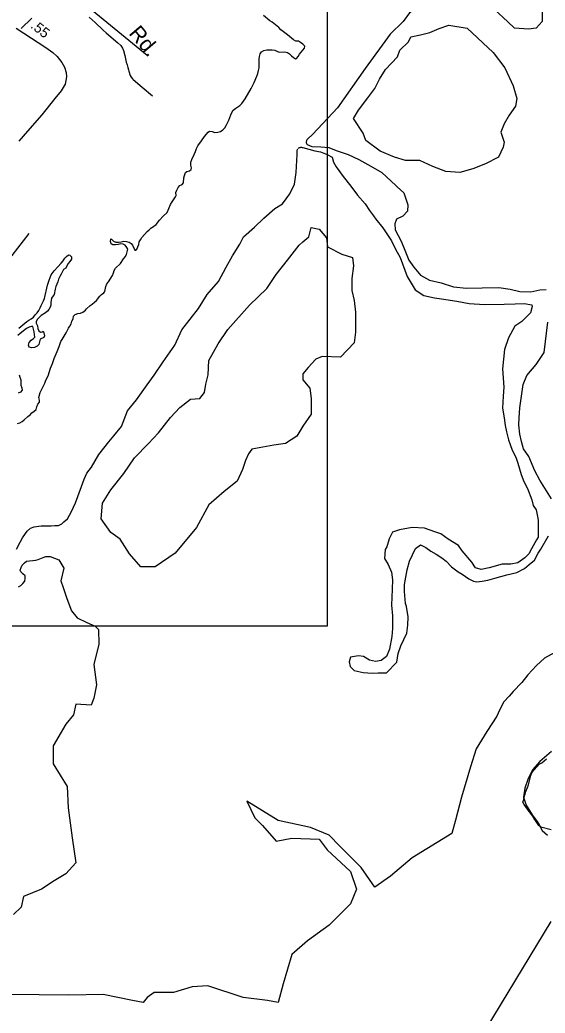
# Model space of a CAD drawing. Extents: x 2290055 to 2389491, y 66597 to 237875.
# Drawn here: x 2369595 to 2372841, y 183169 to 189311 of the extents above; entities that cross this region are included whole.
import ezdxf

# ---------------------------------------------------------------- set-up
doc = ezdxf.new("R2010")
doc.units = 0
for name, color, linetype in [('Exist Hydrographic Creek Single Shore', 7, 'Continuous'), ('Exist Hydrographic Island Shore', 7, 'Continuous'), ('Exist Hydrographic River Shore', 7, 'Continuous'), ('Exist Road Non-System Type 51', 7, 'Continuous'), ('Exist Road Secondary Mileage Hundredths English Label', 7, 'Continuous'), ('Exist Road Secondary Type 51 Attributed', 7, 'Continuous'), ('Exist Road Secondary Type 51 Label', 7, 'Continuous'), ('Map Preparation Inset Cut Line', 7, 'Continuous')]:
    doc.layers.add(name, color=color, linetype=linetype)

msp = doc.modelspace()

# ---------------------------------------------------------------- linework, layer by layer
at = {"layer": 'Exist Hydrographic Creek Single Shore'}
for points in [[(2372376.5, 189753.6), (2372335.5, 189745), (2372289, 189726.4), (2372278.5, 189721.6), (2372233, 189673.2), (2372179.7, 189604.2), (2372149.5, 189509.8), (2372120, 189441.7), (2372065.3, 189394.6), (2372003.5, 189353.8), (2371964, 189301.3), (2371883.8, 189222.3), (2371728.2, 189009.7), (2371558, 188767), (2371405.2, 188604.3), (2371371.8, 188572.9), (2371368.7, 188569.4), (2371366.6, 188565.4), (2371365.2, 188561.1)], [(2371365.2, 188561.1), (2371364.6, 188556.6), (2371365, 188552), (2371366, 188547.6), (2371367.7, 188543.5), (2371370.5, 188539.7), (2371398.2, 188527.7), (2371455, 188525.9), (2371504.4, 188522.9), (2371549.6, 188503.3), (2371624.4, 188479.3), (2371688.6, 188448), (2371764, 188407.2), (2371832.3, 188367), (2371918, 188286.1), (2371926.2, 188278.3), (2371967, 188240.9), (2371993.1, 188168.2), (2371989.6, 188127.6), (2371961.5, 188096.7), (2371923, 188079.1), (2371911.7, 188049.9), (2371914.8, 188012.7), (2371950.8, 187943.6), (2371973.2, 187886.4), (2371997.6, 187824.5), (2372030, 187782.7), (2372069.6, 187732.3), (2372125.8, 187702.2), (2372197.5, 187684.9), (2372274, 187660), (2372355.4, 187651.9), (2372451.2, 187653.7), (2372554.7, 187655.6), (2372624.8, 187645.2), (2372683.5, 187631.4), (2372753, 187629.3), (2372809, 187641.2), (2372847.7, 187642.9)], [(2369574.7, 186037.6), (2369596.4, 186081.9), (2369611.2, 186107.8), (2369628.8, 186135.4), (2369639.1, 186149), (2369661, 186167.3), (2369683.8, 186176), (2369726, 186181.8), (2369762.3, 186183), (2369787.3, 186183.1), (2369810.5, 186183.8), (2369833.1, 186184.2), (2369853.6, 186194.8), (2369866.7, 186208.1), (2369889.7, 186224.8), (2369914.5, 186271.6), (2369939.1, 186325.7), (2369975.6, 186426.7), (2369992.8, 186471.9), (2370008.2, 186507.5), (2370037.3, 186545.5), (2370083.4, 186622.9), (2370145.2, 186702.4), (2370175.9, 186738.3), (2370222, 186796), (2370259.2, 186892.9), (2370316, 186962.6), (2370380.6, 187054.9), (2370424.8, 187114.1), (2370481.2, 187195.9), (2370551.6, 187300.5), (2370595.7, 187394), (2370698.2, 187525.8), (2370752.7, 187613.6), (2370822, 187693.8), (2370869.2, 187781.6), (2370908.6, 187852.2), (2370954.9, 187923.8), (2370977.7, 187969.2), (2371044.7, 188028.8), (2371102.7, 188084.5), (2371170.8, 188144.7), (2371218.6, 188174.1), (2371263.5, 188234.5), (2371291.6, 188294.9), (2371303.1, 188367.7), (2371307.6, 188478), (2371308.8, 188504.9), (2371310.5, 188509), (2371312.7, 188512.8)], [(2371315.6, 188516.1), (2371319.1, 188518.9), (2371322.8, 188521.1), (2371326.7, 188522.7), (2371331, 188523.5), (2371335.5, 188523.6), (2371340, 188522.9), (2371344.1, 188521.6), (2371417.1, 188500.4), (2371452, 188495.1), (2371494.6, 188479), (2371524.3, 188462.6), (2371532.3, 188430.8), (2371550.2, 188401.6), (2371592, 188342.7), (2371640.2, 188283), (2371680.6, 188227.2), (2371728.6, 188174), (2371755.8, 188132.7), (2371779.8, 188098.6), (2371793.6, 188079.1), (2371838.5, 188025.6), (2371890.8, 187944.7), (2371915.6, 187893.6), (2371945.1, 187842.5), (2371988, 187723.5), (2372038.2, 187641), (2372091.5, 187606.8), (2372156.3, 187592.4), (2372201.4, 187586.8), (2372294.9, 187571.1), (2372372, 187557.3), (2372465.5, 187551.2), (2372586.9, 187553), (2372656.4, 187554.8), (2372711.6, 187558.1), (2372759.2, 187548.4), (2372760.6, 187539.8), (2372749.7, 187500.4), (2372696.2, 187446.2), (2372653.4, 187416.6), (2372614.6, 187344.4), (2372589.6, 187273.5), (2372577.1, 187152.4), (2372585.7, 187040.6), (2372580.8, 186984.1), (2372577.5, 186910.4), (2372586.9, 186850.7), (2372594.3, 186802.8), (2372601.1, 186764.7), (2372615.4, 186714.5), (2372624.4, 186685), (2372636.3, 186649.8), (2372659.7, 186607.9), (2372671.8, 186570), (2372691.9, 186500.6), (2372709.5, 186457.6), (2372732.1, 186413.7), (2372757.9, 186342.9), (2372766.3, 186309), (2372786.2, 186281.4), (2372794.2, 186241.1), (2372797.5, 186216.8), (2372798.7, 186146.5), (2372798.3, 186113.1), (2372788.5, 186096.9), (2372756.5, 186041.2), (2372740.3, 186009.2), (2372716.3, 185984.8), (2372672, 185953.9), (2372627.9, 185946.5), (2372576, 185946.3), (2372494.2, 185923.2), (2372445.4, 185913.1), (2372410.8, 185922.5), (2372387.8, 185957.4), (2372329, 186027.4), (2372304.8, 186060.4), (2372241.8, 186100.8), (2372195.7, 186133.1), (2372159.2, 186145.3), (2372096.2, 186169.1), (2372018.1, 186172.6), (2371940.6, 186157), (2371897.5, 186143.4), (2371877.4, 186103), (2371861.8, 186052.7), (2371852.8, 186035.2), (2371848.9, 185980.6), (2371869.8, 185942.5), (2371890.8, 185896), (2371897.9, 185849.5), (2371894.7, 185790.5), (2371892.4, 185692.9), (2371898.6, 185626.6), (2371898.6, 185547.6), (2371893.4, 185497.5), (2371878.7, 185419), (2371860.2, 185374.7), (2371827.2, 185348.8)], [(2372880.3, 186350.3), (2372809, 186465), (2372777, 186523.5), (2372740.1, 186612.1), (2372707.1, 186658.5), (2372694.2, 186704.2), (2372685.5, 186749), (2372677.8, 186806.5), (2372680, 186851.2), (2372684.5, 186912.2), (2372705, 187056.5), (2372728.4, 187113.1), (2372786.2, 187179.9), (2372834.2, 187253.7), (2372856.8, 187441.2)], [(2371827.2, 185348.8), (2371791.7, 185343.1), (2371755.4, 185352.8), (2371718.5, 185374.1), (2371686.5, 185377.7), (2371639, 185370.9), (2371630.6, 185341.9), (2371636.5, 185312.1), (2371661.7, 185287.2), (2371716.3, 185274.9), (2371774.1, 185272), (2371808.9, 185273.2), (2371861.4, 185273.3), (2371923.8, 185339.1), (2371932.6, 185393.2), (2371949.8, 185440.6), (2371986.3, 185517.9), (2371992.3, 185568.4), (2371993.7, 185620), (2371984.7, 185683.4), (2371977.9, 185701.3), (2371970.9, 185776.3), (2371972.2, 185819.3), (2371988.6, 185911), (2372002.5, 185964.8), (2372021.6, 186003.3), (2372039, 186043.3), (2372069.6, 186064.7), (2372104.4, 186047.9), (2372134.8, 186025.9), (2372168, 186006.6), (2372202.2, 185983.7), (2372228.3, 185964.5), (2372262.7, 185929.8), (2372304.4, 185898.7), (2372329, 185883), (2372370, 185854.5), (2372397.7, 185839.5), (2372418.2, 185836.3), (2372451, 185840.3), (2372487.7, 185846.7), (2372529.1, 185858.9), (2372603.5, 185878.7), (2372666.1, 185894.5), (2372712.4, 185918.3), (2372741.5, 185943.1), (2372775.2, 185970.9), (2372798.3, 186013.3), (2372814.5, 186038.6), (2372862.1, 186120.2)], [(2372900, 185398.3), (2372836.5, 185363.6), (2372787, 185319.5), (2372734.6, 185261.5), (2372696, 185213.1), (2372642.7, 185157.7), (2372618.9, 185128.5), (2372585.1, 185095.2), (2372559.8, 185043.5), (2372541.6, 185005.3), (2372480.7, 184911), (2372415.1, 184803.7), (2372380.2, 184692.8), (2372323.2, 184504.5), (2372286.5, 184362.8), (2372263.4, 184279.1)], [(2372263.4, 184279.1), (2372018.8, 184130.1), (2371885.9, 184015.3), (2371789.2, 183948.8), (2371704.7, 184069.6), (2371571.7, 184202.6), (2371505.3, 184269), (2371390.5, 184317.3), (2371191.1, 184359.6), (2370997.8, 184480.5), (2371046.2, 184377.8), (2371094.5, 184329.4), (2371179.1, 184232.8), (2371275.7, 184250.9), (2371444.9, 184244.8), (2371493.2, 184178.4), (2371638.2, 184045.5), (2371674.5, 183936.7), (2371638.2, 183846.1), (2371505.3, 183713.2), (2371372.4, 183616.5), (2371275.7, 183532), (2371221.4, 183350.7), (2371191.1, 183235.9), (2371124.7, 183248), (2370973.7, 183266.1), (2370756.2, 183338.6), (2370659.5, 183332.6), (2370544.7, 183296.4), (2370423.9, 183296.4), (2370381.6, 183266.1), (2370357.4, 183235.9), (2370291, 183248), (2370109.7, 183284.3), (2369898.3, 183281.2), (2369529.8, 183284.3)]]:
    msp.add_lwpolyline(points, dxfattribs=at)
at = {"layer": 'Exist Hydrographic Island Shore'}
for points in [[(2372738.2, 189253.4), (2372650.5, 189260.3), (2372610.5, 189298), (2372526.5, 189376.7), (2372486.2, 189448.6), (2372460.7, 189517.1), (2372460.7, 189561.6), (2372504.5, 189582.2), (2372563, 189554.8), (2372679.7, 189479.5), (2372785.7, 189434.9), (2372822.2, 189369.9), (2372822.2, 189301.4), (2372785.7, 189260.3), (2372738.2, 189253.4)], [(2372314.5, 188366.5), (2372227, 188373.3), (2372146.5, 188404.1), (2372066.2, 188441.8), (2371978.5, 188441.8), (2371909.2, 188462.3), (2371821.5, 188500), (2371733.7, 188565.1), (2371715.5, 188609.6), (2371657.2, 188702.1), (2371686.5, 188753.4), (2371744.7, 188828.8), (2371788.7, 188887), (2371817.7, 188945.2), (2371854.5, 189003.4), (2371927.5, 189082.2), (2371942, 189123.3), (2371996.7, 189174.7), (2372011.5, 189205.5), (2372069.7, 189219.2), (2372128.2, 189232.9), (2372186.7, 189256.8), (2372245.2, 189277.4), (2372358.5, 189260.3), (2372519, 189109.6), (2372592, 189013.7), (2372643.2, 188904.1), (2372665.2, 188825.4), (2372657.7, 188777.4), (2372617.7, 188722.6), (2372588.5, 188667.8), (2372566.5, 188616.5), (2372588.5, 188554.8), (2372581.2, 188524), (2372552, 188462.3), (2372471.5, 188421.3), (2372395, 188390.4), (2372314.5, 188366.5)], [(2370430, 185928.2), (2370342.5, 185928.2), (2370273, 186010.3), (2370214.5, 186099.4), (2370156.2, 186140.5), (2370097.7, 186226.1), (2370105, 186322), (2370156.2, 186404.2), (2370236.5, 186506.9), (2370302.2, 186602.8), (2370390, 186691.8), (2370452, 186756.9), (2370525, 186852.8), (2370583.5, 186914.4), (2370649.2, 186965.8), (2370707.7, 186969.2), (2370736.7, 187006.9), (2370744.2, 187058.3), (2370758.7, 187116.5), (2370762.5, 187205.5), (2370820.7, 187308.3), (2370879.2, 187397.3), (2371014.5, 187548), (2371120.2, 187650.7), (2371178.7, 187736.3), (2371248.2, 187825.4), (2371321.2, 187917.8), (2371343, 187938.4), (2371379.7, 187969.2), (2371394.2, 188027.4), (2371445.2, 188017.2), (2371489.2, 187962.4), (2371496.5, 187907.6), (2371584.2, 187863.1), (2371650, 187842.5), (2371657.2, 187791.1), (2371646.2, 187712.4), (2371646.2, 187637), (2371660.7, 187575.4), (2371668.2, 187503.5), (2371668.2, 187380.2), (2371660.7, 187315.1), (2371576.7, 187226.1), (2371463.5, 187229.5), (2371423.5, 187212.4), (2371376, 187161), (2371343, 187123.3), (2371343, 187085.7), (2371387, 187034.3), (2371394.2, 186969.2), (2371394.2, 186873.3), (2371343, 186798), (2371306.5, 186736.4), (2371237.2, 186691.8), (2371164.2, 186681.6), (2371029, 186657.6), (2371007, 186626.8), (2370988.7, 186585.7), (2370970.5, 186530.9), (2370937.7, 186459), (2370857.5, 186393.9), (2370762.5, 186311.7), (2370685.7, 186171.3), (2370554.2, 186013.8), (2370430, 185928.2)], [(2369781.7, 185993.2), (2369836.5, 185972.7), (2369865.7, 185921.3), (2369847.5, 185842.6), (2369862.2, 185801.5), (2369884, 185733), (2369913.2, 185657.6), (2369949.7, 185613.1), (2370008.2, 185585.7), (2370059.5, 185561.7), (2370081.2, 185541.2), (2370083.5, 185450.3), (2370051.7, 185324.7), (2370067.7, 185199.1), (2370051.7, 185117.8), (2370036, 185073.4), (2369941.5, 185080.8), (2369925.7, 185014.3), (2369878.5, 184955.2), (2369799.7, 184822.1), (2369799.7, 184711.2), (2369886.2, 184570.8), (2369894.2, 184437.8), (2369918, 184253), (2369941.5, 184097.8), (2369878.5, 184031.3), (2369807.5, 183986.9), (2369728.7, 183935.2), (2369618.2, 183890.8), (2369602.5, 183824.3), (2369555.2, 183780)], [(2369586, 185804.7), (2369600, 185813), (2369612.5, 185825.6), (2369625, 185841.1), (2369628.2, 185856), (2369626.5, 185873.5), (2369612.7, 185885.5), (2369600.7, 185897.7), (2369597, 185908.2), (2369602, 185924.6), (2369609.7, 185939.5), (2369623, 185953.8), (2369635.5, 185963.1), (2369693, 185969.2), (2369708, 185974), (2369738.5, 185986.9), (2369755.5, 185992.5), (2369781.7, 185993.2)], [(2372880.3, 184786.1), (2372807.5, 184725.2), (2372762, 184674.2), (2372734.8, 184613.7), (2372715.5, 184559.8), (2372707.5, 184504.5), (2372723.3, 184454.7), (2372760, 184395.3), (2372797.9, 184346.8), (2372822.5, 184299.4), (2372855.5, 184268.8)], [(2372878.5, 184302), (2372814, 184319.1), (2372801.2, 184329.4), (2372782, 184360.2), (2372771, 184375.9), (2372762.7, 184390.1), (2372752.2, 184404.4), (2372742, 184415.8), (2372711.5, 184458.4), (2372703.7, 184474.3), (2372709, 184490.2), (2372712, 184507.7), (2372717.5, 184523.9), (2372721.5, 184540.3), (2372735, 184575), (2372752.7, 184639), (2372759.5, 184654.8), (2372768.2, 184670.2), (2372794.2, 184695.4), (2372804.7, 184707.8), (2372821, 184717.6), (2372849.5, 184741.6)], [(2372875.3, 183736.7), (2372125.8, 182496.7)]]:
    msp.add_lwpolyline(points, dxfattribs=at)
at = {"layer": 'Exist Hydrographic River Shore'}
for points in [[(2370671.5, 188478.9), (2370679.5, 188498.1), (2370685.5, 188516.6), (2370693.7, 188532.9), (2370716.7, 188562.3), (2370736.2, 188589.4), (2370758, 188617.5), (2370765.7, 188623.1), (2370782.2, 188620.8), (2370800, 188615.6), (2370818.7, 188616.7), (2370835.2, 188620.9), (2370850, 188631.7), (2370861.5, 188643.2), (2370869.7, 188657.4), (2370877.5, 188674.8), (2370886, 188690.3), (2370898, 188724.6), (2370904.7, 188739.1), (2370913.7, 188752.6), (2370929.2, 188764.9), (2370954.5, 188781.8), (2370965.7, 188793.1), (2370987, 188822.4), (2371023.5, 188887.7), (2371042.5, 188924.5), (2371058.7, 188962.3), (2371065, 188980.1), (2371069.7, 188997.2), (2371073.2, 189014.8), (2371073.7, 189031.7), (2371072.7, 189068.3), (2371075.2, 189085.1), (2371079.7, 189101.7), (2371089, 189113.8), (2371102.5, 189121.2), (2371121.2, 189125), (2371136.2, 189125.8), (2371153.5, 189125.2), (2371170, 189123.5), (2371186, 189116), (2371199.5, 189111.7), (2371231.5, 189113.2), (2371249.2, 189110), (2371261.5, 189100.2), (2371273, 189089.3), (2371286, 189078.5), (2371298.2, 189070), (2371303.5, 189073.3), (2371314.5, 189085.2), (2371323, 189099.9), (2371333, 189112.3), (2371343.5, 189124.1), (2371353.5, 189137.1), (2371355.2, 189148.1), (2371343.2, 189161.1), (2371329.2, 189171.6), (2371317, 189179.4), (2371300, 189179.2), (2371285, 189187.4), (2371273.2, 189198.5), (2371249.7, 189218.3), (2371207.5, 189250.5), (2371194.5, 189263), (2371153.2, 189296.1), (2371139.5, 189305.6), (2371100.5, 189337.3)], [(2369784.7, 187158.2), (2369797, 187186.4), (2369806.5, 187217.1), (2369825.7, 187261.4), (2369837.2, 187291.9), (2369847.2, 187322.7), (2369856.2, 187335.2), (2369881.2, 187375.7), (2369896.2, 187404.3), (2369904.2, 187417.3), (2369911, 187431.3), (2369916.2, 187447.4), (2369923.5, 187463.1), (2369926, 187479.8), (2369937, 187490.1), (2369953.2, 187496.2), (2369968.5, 187496.9), (2369983.7, 187503.7), (2370000, 187517.1), (2370007.2, 187523.4), (2370029, 187545.7), (2370042, 187553.8), (2370055.2, 187564.8), (2370069.2, 187575), (2370089, 187602.4), (2370100.2, 187613.8), (2370113, 187622.7), (2370120.2, 187632.5), (2370126, 187662.5), (2370133, 187678.1), (2370142.7, 187692.1), (2370167.7, 187731.4), (2370174.2, 187746.8), (2370177.2, 187761.9), (2370185, 187775.8), (2370216.5, 187804.8), (2370234.5, 187833.7), (2370246.5, 187846.5), (2370254.5, 187860.1), (2370258.5, 187876.5), (2370261, 187892.5), (2370255.2, 187902.7), (2370245, 187917.2), (2370232.5, 187923.4), (2370217.2, 187925.3), (2370201.7, 187923), (2370185.7, 187919.5), (2370169.5, 187921.1), (2370160, 187926.9), (2370155, 187941.6), (2370156.2, 187957.2), (2370161.5, 187955.4), (2370172.7, 187943.4), (2370188.2, 187937.5), (2370204.5, 187937.1), (2370220.7, 187939), (2370236.5, 187942.1), (2370253.5, 187941), (2370269.5, 187935.9), (2370282.7, 187927.5), (2370290.5, 187918.1), (2370305.5, 187887.8), (2370310.2, 187886.3), (2370317.5, 187893.4), (2370324.2, 187907), (2370330.7, 187921.8), (2370332.2, 187937.9), (2370341, 187950.4), (2370348, 187964.8), (2370380.5, 188002.3), (2370393.5, 188012.7), (2370405.7, 188024.4), (2370409, 188025), (2370423.2, 188034.7), (2370436.2, 188044.9), (2370456.7, 188072.3), (2370481, 188097.8), (2370504.2, 188120.4), (2370524.7, 188169.8), (2370536.2, 188185.3), (2370556.7, 188216.7), (2370559.7, 188226.1), (2370558, 188242.7), (2370564.2, 188258.2), (2370572.7, 188275.4), (2370583.5, 188286.5), (2370597.2, 188293.9), (2370605.5, 188303.5), (2370609, 188334.9), (2370612.5, 188349.6), (2370617.7, 188366.7), (2370626, 188373.7), (2370643, 188377.7), (2370654, 188386.3), (2370655.7, 188396.7), (2370651.7, 188412.8), (2370652.2, 188432), (2370656.7, 188448.2), (2370671.5, 188478.9)], [(2369587.5, 187404.4), (2369625.5, 187435.8), (2369637.5, 187446.8), (2369651, 187453.5), (2369664.5, 187462.1), (2369678, 187473.4), (2369689, 187487.3), (2369701.5, 187499.8), (2369712, 187514.3), (2369720.5, 187529.8), (2369726, 187545.2), (2369740.5, 187573.8), (2369746.5, 187588.9), (2369766.2, 187671.7), (2369775.7, 187702.1), (2369788.5, 187733.7), (2369806.7, 187758.4), (2369828.5, 187784), (2369851, 187807.5), (2369863, 187822.1), (2369872.7, 187837), (2369882.7, 187848.2), (2369895.5, 187857.7), (2369904, 187856), (2369914, 187845.3), (2369913.5, 187832), (2369904, 187817.6), (2369894.2, 187805.3), (2369885.5, 187790.4), (2369878.5, 187776.6), (2369865.2, 187767.2), (2369857.2, 187754.4), (2369850, 187738), (2369841.2, 187724.1), (2369834.5, 187707.7), (2369828.7, 187690.7), (2369816, 187661.5), (2369812, 187646.8), (2369807.2, 187612.5), (2369800.5, 187603.9), (2369791.2, 187590.1), (2369787, 187563.5), (2369787, 187546.2), (2369783, 187534.5), (2369774.7, 187520.7), (2369765.5, 187508.9), (2369753, 187499.5), (2369725.7, 187482.4), (2369703.5, 187459.6), (2369695.2, 187446.9), (2369696.5, 187435), (2369703.7, 187419.4), (2369706.7, 187403.4), (2369711.5, 187388.1), (2369723, 187380.9), (2369732, 187382.9), (2369739, 187385.7), (2369743.5, 187375.1), (2369746.7, 187358.3), (2369742.2, 187346.5), (2369721, 187336.3), (2369711.7, 187304.8), (2369701.5, 187293.3), (2369685.5, 187286.1), (2369667.2, 187283), (2369653.2, 187287.2), (2369647.2, 187300.3), (2369653, 187317.1), (2369665, 187331.3), (2369678, 187340), (2369687.5, 187349.6), (2369686, 187365.7), (2369682.5, 187381.5), (2369680, 187397.9), (2369675, 187414.4), (2369667.5, 187416), (2369651.5, 187410.1), (2369636.5, 187401.8), (2369596.7, 187371.2), (2369583.2, 187359.2)], [(2369580.5, 186814.3), (2369595.2, 186820.3), (2369609.7, 186827.4), (2369622, 186837), (2369644.7, 186858.7), (2369659, 186869.3), (2369669.2, 186881), (2369683.2, 186890.6), (2369695, 186902.8), (2369699.2, 186917.9), (2369706.7, 186934.6), (2369715.5, 186948.2), (2369715.5, 186959.3), (2369711.2, 186975.9), (2369720, 187007.3), (2369735.5, 187036.8), (2369749, 187065.7), (2369754.7, 187083), (2369768.7, 187111), (2369784.7, 187158.2)], [(2369589.7, 187116.7), (2369595.5, 187101.7), (2369600, 187085.9), (2369601.5, 187052.9), (2369606.5, 187036.7), (2369610, 187021), (2369599, 187009.6), (2369584.5, 187002.3)]]:
    msp.add_lwpolyline(points, dxfattribs=at)
at = {"layer": 'Exist Road Non-System Type 51'}
for points in [[(2369031.9, 190164.8), (2369198.8, 190037.8), (2369235.9, 190009.3), (2369316, 189956.4), (2369433.7, 189865.1), (2369530.7, 189790.9), (2370381.3, 189092.5)], [(2369603.6, 189258), (2369669.3, 189322.2)], [(2370023.2, 189328.2), (2370060.5, 189295.7), (2370110.4, 189247.7), (2370129.1, 189230.4), (2370158.2, 189203.5), (2370199.6, 189169.2), (2370218.3, 189151.9), (2370228.9, 189136.3), (2370235.5, 189122.6), (2370242.7, 189090.8), (2370252.4, 189049.2), (2370257, 189033.4), (2370261.6, 189017.6), (2370266.3, 189001.7), (2370268.6, 188993.8), (2370275.6, 188968.1), (2370282.1, 188956.4), (2370290.4, 188946.7), (2370294.6, 188942.8), (2370350.5, 188895), (2370413.5, 188840.9)], [(2369164.9, 187652.4), (2369381.6, 187698.2), (2369417.1, 187711.6), (2369444.3, 187732.7), (2369477, 187764), (2369652.3, 187990.4)]]:
    msp.add_lwpolyline(points, dxfattribs=at)
at = {"layer": 'Exist Road Secondary Type 51 Attributed'}
msp.add_lwpolyline([(2369572.9, 189260.5), (2369619.5, 189228.6), (2369755.2, 189139.5), (2369797.7, 189108.4), (2369824.7, 189083.9), (2369854.2, 189047.9), (2369869.7, 189017.7), (2369881.1, 188986.6), (2369882.8, 188958), (2369873.8, 188913), (2369849.2, 188872.1), (2369810.4, 188825.1), (2369729.5, 188724.5), (2369642.8, 188623.2), (2369588, 188561.8)], dxfattribs=at)
at = {"layer": 'Map Preparation Inset Cut Line'}
msp.add_lwpolyline([(2352349.2, 185563.7), (2371494.9, 185563.7), (2371494.9, 192135.8), (2352349.2, 192135.8)], close=True, dxfattribs=at)

# ---------------------------------------------------------------- texts
at = {"layer": 'Exist Road Secondary Mileage Hundredths English Label'}
msp.add_text('.55', height=62.5, rotation=321.77938, dxfattribs=at).set_placement((2369656.7, 189265.9))
at = {"layer": 'Exist Road Secondary Type 51 Label'}
msp.add_text('Rd.', height=95, rotation=310.31879, dxfattribs=at).set_placement((2370263.4, 189225.8))

doc.saveas('drawing.dxf')
